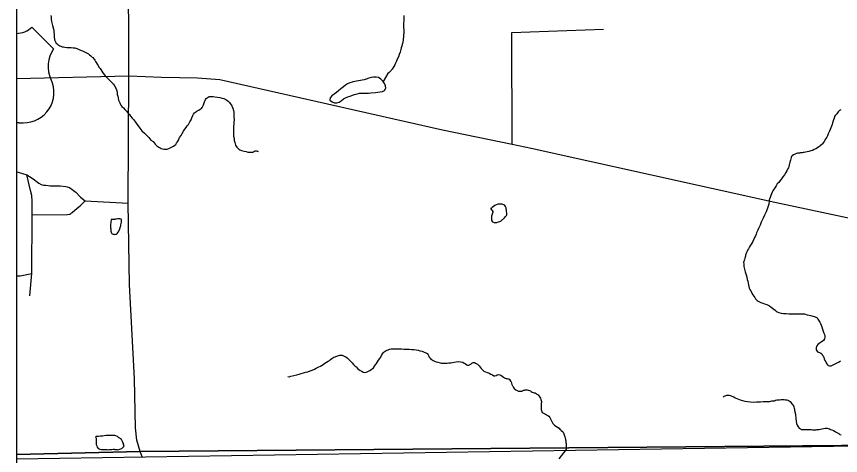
# Model space of a CAD drawing. Extents: x 103424 to 290657, y 38711 to 110967.
# Drawn here: x 103424 to 114482, y 96520 to 102413 of the extents above; entities that cross this region are included whole.
import ezdxf

# ---------------------------------------------------------------- set-up
doc = ezdxf.new("R2010")
doc.units = 0
for name, color, linetype in [('GM_X_City_Street', 7, 'Continuous'), ('GM_X_Corporation', 7, 'Continuous'), ('GM_X_Minor_Lake', 7, 'Continuous'), ('GM_X_Minor_River', 7, 'Continuous'), ('GM_X_State_Route', 7, 'Continuous'), ('GM_X_State_Shield', 7, 'Continuous'), ('GM_X_US_Route', 7, 'Continuous')]:
    doc.layers.add(name, color=color, linetype=linetype)

msp = doc.modelspace()

# ---------------------------------------------------------------- linework, layer by layer
at = {"layer": 'GM_X_City_Street'}
for p, q in [((110071, 102200), (111299, 102244)), ((110075, 100701), (110071, 102200)), ((104346, 99940), (104922, 99908))]:
    msp.add_line(p, q, dxfattribs=at)
for points in [[(103424, 100328), (103447, 100325), (103564, 100286), (103600, 100264), (103648, 100235), (103706, 100189), (103723, 100174), (103756, 100158), (103786, 100151), (103816, 100148), (103849, 100146), (103875, 100142), (103916, 100141), (104009, 100138), (104085, 100132), (104105, 100127), (104133, 100117), (104153, 100104), (104167, 100096), (104190, 100079), (104209, 100065), (104218, 100057), (104281, 99988), (104346, 99940)], [(103602, 98665), (103630, 98964), (103633, 99750), (103633, 99959), (103631, 99985), (103629, 100011), (103611, 100076), (103564, 100286)], [(103633, 99750), (104110, 99756), (104139, 99761), (104153, 99769), (104162, 99776), (104173, 99784), (104240, 99840), (104280, 99872), (104346, 99940)], [(103424, 98933), (103439, 98933), (103475, 98934), (103520, 98941), (103630, 98964)]]:
    msp.add_lwpolyline(points, dxfattribs=at)
at = {"layer": 'GM_X_Corporation'}
for points in [[(119699, 110967), (103424, 110967), (103424, 96535), (105082, 96575), (115542, 96665), (117026, 96688), (119664, 96690), (119706, 99064), (119710, 99446), (119721, 106006), (119720, 106323), (119717, 106543)], [(103424, 96535), (103424, 38711), (175680, 38711), (175680, 110967), (119699, 110967), (119717, 106543), (119720, 106323), (119721, 106006), (119710, 99446), (119706, 99064), (119664, 96690), (117026, 96688), (115542, 96665), (105082, 96575)], [(119675, 110967), (103424, 110967), (103424, 96476), (115542, 96665), (117026, 96688), (119664, 96690), (119682, 104183)], [(119699, 110967), (103424, 110967), (103424, 96535), (105082, 96575), (115542, 96665), (117026, 96688), (119664, 96690), (119706, 99064), (119710, 99446), (119721, 106006), (119720, 106323), (119717, 106543)]]:
    msp.add_lwpolyline(points, close=True, dxfattribs=at)
msp.add_lwpolyline([(119639, 84505), (119642, 85722), (119634, 87733), (119634, 87813), (119634, 87824), (119641, 89532), (119665, 94024), (119664, 96690), (117026, 96688), (115542, 96665), (105082, 96575), (103424, 96535), (103424, 70905)], dxfattribs=at)
at = {"layer": 'GM_X_Minor_Lake'}
for points in [[(107629, 101289), (107661, 101267), (107693, 101255), (107724, 101253), (107752, 101261), (107782, 101282), (107810, 101306), (107840, 101322), (107870, 101334), (107900, 101345), (107932, 101357), (107960, 101367), (107995, 101377), (108025, 101382), (108119, 101382), (108149, 101384), (108178, 101388), (108242, 101393), (108272, 101397), (108304, 101403), (108334, 101407), (108363, 101420), (108380, 101452), (108376, 101484), (108364, 101512), (108346, 101541), (108313, 101573), (108281, 101595), (108249, 101599), (108213, 101598)], [(107939, 101535), (107927, 101530), (107899, 101522), (107867, 101508), (107839, 101492), (107811, 101471), (107775, 101443), (107745, 101414), (107717, 101394), (107687, 101372), (107655, 101349), (107631, 101321), (107629, 101289)], [(108213, 101598), (108182, 101592), (108152, 101584), (108116, 101570), (108088, 101563), (107939, 101535)], [(109971, 99711), (109982, 99723), (109998, 99740), (110002, 99750), (110003, 99764), (110003, 99778), (110001, 99796), (109998, 99812), (109996, 99827), (109994, 99843), (109988, 99863), (109975, 99875), (109965, 99883), (109951, 99891), (109941, 99892), (109928, 99894), (109918, 99894), (109908, 99896), (109894, 99896), (109882, 99892), (109860, 99883), (109844, 99875), (109826, 99862), (109808, 99848), (109798, 99838), (109786, 99834)], [(109786, 99834), (109821, 99790), (109817, 99786), (109811, 99773), (109808, 99759), (109804, 99747), (109800, 99733), (109797, 99694), (109799, 99682), (109803, 99670), (109813, 99658), (109832, 99646), (109842, 99644), (109854, 99647), (109868, 99649), (109880, 99651), (109894, 99657), (109908, 99662), (109926, 99672), (109971, 99711)], [(104693, 99688), (104684, 99615), (104687, 99603), (104687, 99593), (104687, 99577), (104689, 99563), (104690, 99545), (104692, 99531), (104694, 99516), (104698, 99506), (104709, 99494), (104723, 99491), (104733, 99489), (104745, 99487), (104763, 99489), (104775, 99499), (104787, 99516), (104805, 99548), (104817, 99581)], [(104817, 99581), (104820, 99593), (104824, 99603), (104826, 99617), (104830, 99636), (104831, 99650), (104833, 99662), (104831, 99680), (104827, 99694), (104812, 99696), (104798, 99696), (104782, 99695), (104768, 99693), (104754, 99691), (104744, 99689), (104734, 99689), (104724, 99687), (104710, 99686), (104699, 99688), (104693, 99688)], [(104674, 96600), (104678, 96600), (104688, 96600), (104704, 96602), (104722, 96605), (104734, 96603), (104744, 96601), (104756, 96601), (104770, 96599), (104785, 96598), (104795, 96600), (104837, 96616), (104851, 96627), (104863, 96641), (104868, 96655), (104862, 96669), (104858, 96681), (104852, 96694), (104845, 96708), (104837, 96724), (104831, 96734), (104821, 96742), (104810, 96752), (104798, 96759), (104788, 96767), (104778, 96773), (104759, 96783), (104743, 96789), (104731, 96789), (104721, 96789), (104711, 96790), (104699, 96790), (104687, 96788), (104672, 96788), (104660, 96790), (104646, 96790), (104626, 96787), (104602, 96785), (104576, 96780), (104552, 96778), (104525, 96776), (104509, 96775), (104495, 96775), (104485, 96771), (104483, 96771)], [(104483, 96771), (104493, 96751), (104494, 96747), (104492, 96731), (104492, 96721), (104492, 96704), (104493, 96684), (104495, 96666), (104501, 96650), (104507, 96634), (104520, 96614), (104534, 96608), (104544, 96604), (104565, 96600), (104579, 96601), (104593, 96599), (104603, 96599), (104613, 96599), (104623, 96599), (104635, 96599), (104645, 96598), (104674, 96600)]]:
    msp.add_lwpolyline(points, dxfattribs=at)
at = {"layer": 'GM_X_Minor_River'}
for points in [[(103883, 102426), (103888, 102402), (103890, 102376), (103895, 102344), (103899, 102327), (103903, 102309), (103906, 102293), (103910, 102279), (103914, 102267), (103916, 102255), (103921, 102243), (103923, 102229), (103925, 102215), (103927, 102199), (103928, 102178), (103928, 102164), (103928, 102148), (103935, 102102), (103941, 102082), (103950, 102066), (103958, 102052), (103968, 102044), (103979, 102036), (103991, 102030), (104007, 102020), (104019, 102014), (104036, 102008), (104054, 102004), (104074, 102001), (104098, 101997), (104127, 101997), (104157, 101996), (104185, 101992), (104205, 101991), (104222, 101989), (104232, 101985), (104244, 101981), (104254, 101975), (104264, 101969), (104281, 101961), (104297, 101955), (104317, 101948), (104335, 101940), (104356, 101932), (104372, 101922), (104388, 101910), (104405, 101900), (104423, 101887), (104440, 101869), (104450, 101861), (104458, 101851), (104466, 101839), (104475, 101827), (104483, 101811), (104495, 101795), (104508, 101775), (104520, 101757), (104531, 101733), (104545, 101717), (104557, 101701), (104570, 101681), (104582, 101659), (104599, 101635), (104615, 101615), (104632, 101597), (104648, 101581), (104697, 101533), (104716, 101515), (104728, 101503), (104736, 101487), (104747, 101471), (104753, 101457), (104761, 101441), (104770, 101417), (104774, 101391), (104777, 101366), (104783, 101342), (104788, 101318), (104794, 101290), (104801, 101270), (104809, 101254), (104815, 101240), (104824, 101224)], [(108621, 102407), (108622, 102379), (108620, 102354), (108619, 102326), (108617, 102310), (108617, 102294), (108618, 102278), (108618, 102261), (108620, 102239), (108621, 102215), (108621, 102185), (108619, 102171), (108618, 102150), (108616, 102134), (108614, 102114), (108612, 102096), (108609, 102075), (108603, 102049), (108596, 102021), (108586, 101994), (108580, 101970), (108571, 101935), (108559, 101903), (108548, 101872), (108534, 101840), (108522, 101812), (108511, 101785), (108499, 101763), (108465, 101708), (108458, 101697), (108450, 101687), (108438, 101675), (108424, 101663), (108408, 101650), (108346, 101541)], [(108621, 102425), (108621, 102407)], [(104824, 101224), (104838, 101206), (104858, 101188), (104879, 101164), (104900, 101142), (104920, 101120), (104939, 101098), (104955, 101076), (104978, 101050), (104992, 101030), (105007, 101012), (105023, 100994), (105040, 100970), (105058, 100944), (105081, 100912), (105108, 100878), (105141, 100846), (105171, 100815), (105200, 100787), (105227, 100755), (105256, 100735), (105270, 100717), (105284, 100701), (105297, 100687), (105307, 100677), (105319, 100669), (105333, 100659), (105350, 100652), (105366, 100642), (105384, 100636), (105403, 100632), (105427, 100630), (105447, 100633), (105469, 100641), (105531, 100672), (105549, 100685), (105561, 100697), (105571, 100711), (105583, 100730), (105596, 100754), (105612, 100789), (105632, 100815), (105647, 100844), (105665, 100872), (105683, 100899), (105701, 100923), (105716, 100944), (105730, 100962), (105742, 100979), (105752, 101001), (105766, 101027), (105777, 101054), (105791, 101084), (105799, 101101), (105814, 101119), (105828, 101131), (105848, 101146), (105870, 101156), (105890, 101169), (105906, 101177), (105916, 101193), (105926, 101210), (105932, 101226), (105938, 101240), (105943, 101256), (105947, 101269), (105955, 101285), (105961, 101297), (105971, 101311), (105983, 101322), (105995, 101332), (106011, 101338), (106021, 101338), (106037, 101339), (106061, 101337), (106087, 101333), (106122, 101330), (106154, 101324), (106183, 101316), (106205, 101311), (106233, 101297), (106248, 101289), (106266, 101277), (106274, 101267), (106283, 101257), (106291, 101243), (106303, 101229), (106312, 101213), (106320, 101197), (106328, 101183), (106335, 101153), (106339, 101127), (106342, 101097), (106342, 101064), (106343, 101028), (106341, 100993), (106340, 100965), (106338, 100939), (106337, 100913), (106337, 100882), (106338, 100850)], [(114486, 101159), (114470, 101151), (114452, 101132), (114440, 101118), (114430, 101108), (114420, 101095), (114411, 101085), (114403, 101069), (114395, 101049), (114389, 101028), (114383, 101012), (114380, 100998), (114374, 100984), (114370, 100965), (114360, 100939), (114351, 100917), (114341, 100894), (114329, 100866), (114318, 100837), (114308, 100813), (114296, 100793), (114286, 100776), (114261, 100733), (114251, 100715), (114239, 100703), (114229, 100693), (114215, 100680), (114205, 100672), (114191, 100662), (114173, 100651), (114151, 100637), (114127, 100626), (114105, 100616), (114083, 100610), (114057, 100603), (114035, 100597), (114013, 100592), (113993, 100588), (113979, 100586), (113965, 100584), (113953, 100581), (113942, 100581), (113932, 100579), (113916, 100579), (113904, 100577), (113890, 100572), (113874, 100566), (113860, 100560), (113850, 100556)], [(106338, 100850), (106338, 100808), (106343, 100775), (106347, 100747), (106354, 100723), (106358, 100703), (106365, 100685), (106371, 100671), (106379, 100657), (106392, 100645), (106406, 100633), (106422, 100623), (106442, 100615), (106479, 100606), (106505, 100600), (106528, 100594), (106550, 100590), (106566, 100591), (106582, 100591), (106596, 100593), (106610, 100599), (106626, 100608), (106638, 100610), (106655, 100604), (106669, 100602), (106655, 100604), (106669, 100602)], [(113850, 100556), (113834, 100543), (113826, 100533), (113818, 100521), (113813, 100501), (113809, 100484), (113807, 100470), (113803, 100456), (113799, 100438), (113794, 100420), (113788, 100399), (113782, 100381), (113772, 100365), (113763, 100342), (113747, 100318), (113729, 100289), (113709, 100263), (113690, 100234), (113670, 100212), (113652, 100185), (113632, 100165), (113619, 100142), (113583, 100087), (113573, 100071), (113566, 100053), (113556, 100032), (113546, 100010), (113536, 99985), (113527, 99963), (113523, 99953), (113523, 99937), (113520, 99894), (113502, 99839), (113483, 99791), (113462, 99746), (113442, 99707), (113428, 99679), (113417, 99650), (113405, 99610), (113392, 99585), (113382, 99565), (113374, 99545), (113364, 99526), (113356, 99510), (113349, 99492), (113339, 99467), (113327, 99445), (113318, 99422), (113306, 99394), (113290, 99370), (113274, 99343), (113261, 99319), (113247, 99294), (113235, 99276), (113227, 99262), (113221, 99247), (113216, 99233), (113212, 99221), (113208, 99209), (113206, 99197), (113202, 99182), (113199, 99170), (113191, 99152), (113189, 99140), (113185, 99126), (113181, 99109), (113182, 99093), (113182, 99073), (113184, 99055), (113204, 98984), (113214, 98944), (113223, 98914), (113231, 98884), (113236, 98860), (113242, 98835), (113247, 98809), (113251, 98787), (113258, 98765), (113266, 98747), (113276, 98729), (113289, 98707), (113304, 98677), (113320, 98659), (113330, 98641), (113343, 98625), (113353, 98611), (113363, 98599), (113376, 98591), (113394, 98583), (113412, 98575), (113437, 98567), (113463, 98558), (113493, 98546), (113530, 98528), (113552, 98513), (113571, 98499), (113587, 98483), (113604, 98469), (113618, 98457), (113632, 98447), (113653, 98439)], [(113653, 98439), (113683, 98432), (113717, 98428), (113754, 98425), (113790, 98423), (113837, 98422), (113871, 98422), (113901, 98423), (113929, 98423), (113952, 98423), (113972, 98422), (113988, 98420), (113998, 98420), (114020, 98412), (114035, 98410), (114059, 98405), (114079, 98399), (114097, 98393), (114140, 98382), (114152, 98376), (114167, 98368), (114177, 98348), (114185, 98336), (114204, 98310), (114214, 98292), (114223, 98270), (114231, 98246), (114240, 98217), (114248, 98189), (114257, 98163), (114265, 98145), (114269, 98123), (114270, 98105), (114268, 98084), (114252, 98062), (114222, 98041), (114196, 98023), (114178, 98010), (114165, 97992), (114161, 97980), (114157, 97968), (114155, 97954), (114157, 97937), (114164, 97923), (114174, 97913), (114188, 97908), (114200, 97904), (114219, 97892), (114229, 97884), (114237, 97872), (114248, 97860), (114258, 97836), (114264, 97816), (114273, 97796), (114283, 97776), (114294, 97755), (114306, 97739), (114318, 97730), (114335, 97724), (114355, 97722), (114435, 97766), (114465, 97778), (114483, 97789)], [(107066, 97579), (107084, 97577), (107104, 97586), (107146, 97596), (107184, 97605), (107217, 97613), (107245, 97622), (107275, 97628), (107303, 97637), (107333, 97645), (107363, 97656), (107393, 97667), (107421, 97679), (107447, 97692), (107483, 97708), (107505, 97721), (107525, 97733), (107545, 97746), (107563, 97758), (107583, 97772), (107605, 97785), (107625, 97797), (107639, 97808), (107655, 97820), (107671, 97830), (107683, 97841), (107699, 97845), (107711, 97851), (107723, 97855), (107737, 97860), (107749, 97864), (107761, 97866), (107774, 97868), (107792, 97866), (107802, 97863), (107814, 97859), (107832, 97851), (107845, 97843), (107861, 97831), (107877, 97815), (107929, 97763), (107947, 97741), (107964, 97725), (107978, 97716), (107988, 97706), (107999, 97690), (108019, 97676), (108035, 97662), (108056, 97650), (108078, 97638), (108098, 97636), (108114, 97639), (108128, 97645), (108147, 97651), (108165, 97662), (108183, 97674), (108198, 97684), (108216, 97699), (108228, 97717), (108242, 97738), (108256, 97756), (108270, 97776), (108283, 97801), (108299, 97821), (108311, 97842), (108323, 97864), (108337, 97885), (108350, 97901), (108360, 97911), (108372, 97919), (108384, 97930), (108398, 97936), (108412, 97940), (108430, 97947), (108450, 97951), (108471, 97953), (108489, 97953), (108507, 97952), (108529, 97950), (108551, 97952), (108590, 97953), (108620, 97949), (108656, 97948), (108693, 97946), (108727, 97943), (108757, 97941), (108786, 97938), (108812, 97932), (108838, 97926), (108867, 97919), (108934, 97887), (108946, 97873), (108955, 97855), (108963, 97841), (108973, 97827), (108986, 97815), (109000, 97805), (109016, 97795), (109035, 97786), (109057, 97778), (109079, 97772)], [(109079, 97772), (109108, 97764), (109126, 97761), (109144, 97759), (109166, 97759), (109184, 97760), (109205, 97760), (109227, 97762), (109251, 97765), (109273, 97767), (109297, 97773), (109325, 97778), (109354, 97780), (109388, 97779), (109412, 97771), (109433, 97761), (109451, 97749), (109465, 97739), (109476, 97733), (109486, 97732), (109496, 97734), (109510, 97740), (109520, 97746), (109536, 97759), (109554, 97767), (109568, 97767), (109582, 97761), (109594, 97755), (109609, 97746), (109621, 97736), (109633, 97722), (109644, 97704), (109658, 97690), (109668, 97678), (109681, 97664), (109695, 97650), (109742, 97636), (109758, 97631), (109768, 97623), (109788, 97611), (109811, 97601), (109829, 97591), (109843, 97589), (109861, 97594), (109875, 97604), (109889, 97606), (109908, 97604), (109924, 97597), (109940, 97587), (109959, 97571), (109971, 97561), (109981, 97557), (109993, 97555), (110003, 97553), (110017, 97551), (110030, 97548), (110040, 97540), (110054, 97520), (110061, 97508), (110065, 97489), (110073, 97471), (110080, 97455), (110088, 97445), (110092, 97435), (110102, 97419), (110123, 97403), (110141, 97394), (110162, 97384), (110206, 97384), (110216, 97389), (110228, 97395), (110240, 97399), (110252, 97403), (110264, 97403), (110276, 97402), (110291, 97398), (110307, 97394), (110321, 97386), (110331, 97378), (110345, 97372), (110358, 97366), (110370, 97363), (110382, 97359), (110396, 97353), (110408, 97345), (110423, 97333), (110435, 97319), (110447, 97305), (110456, 97289), (110460, 97273), (110466, 97259), (110467, 97247), (110467, 97231), (110465, 97216), (110463, 97196), (110464, 97178), (110464, 97164), (110464, 97152), (110466, 97138), (110469, 97122), (110473, 97111)], [(112905, 97305), (112912, 97309), (112922, 97315), (112932, 97321), (112944, 97326), (112958, 97328), (112972, 97330), (112989, 97330), (113005, 97326), (113023, 97317), (113049, 97307), (113070, 97295), (113092, 97285), (113113, 97275), (113137, 97268), (113165, 97258), (113198, 97250), (113234, 97245), (113271, 97241), (113311, 97238), (113353, 97239), (113406, 97241), (113442, 97244), (113478, 97244), (113509, 97245), (113535, 97247), (113559, 97252), (113581, 97254), (113597, 97256), (113611, 97261), (113628, 97265), (113646, 97267), (113662, 97267), (113686, 97270), (113706, 97270), (113726, 97270), (113745, 97269), (113761, 97265), (113775, 97261), (113791, 97253), (113806, 97243), (113818, 97229), (113830, 97215), (113841, 97201), (113849, 97185), (113855, 97171), (113859, 97157), (113862, 97141), (113866, 97125), (113877, 97074), (113879, 97054), (113882, 97034), (113882, 97012), (113885, 96980), (113893, 96951), (113902, 96925), (113914, 96903), (113928, 96887), (113943, 96877), (113955, 96871), (113967, 96870), (113985, 96868), (114007, 96870), (114032, 96871), (114054, 96871), (114076, 96871), (114088, 96871), (114104, 96866), (114115, 96866), (114127, 96864), (114141, 96864), (114155, 96864), (114169, 96867), (114193, 96869), (114213, 96875), (114233, 96880), (114253, 96884), (114274, 96886), (114290, 96886), (114302, 96887), (114316, 96883), (114332, 96877), (114349, 96871), (114367, 96863), (114389, 96854), (114408, 96844), (114424, 96834), (114440, 96824), (114457, 96814), (114473, 96804), (114491, 96796)], [(110473, 97111), (110479, 97099), (110495, 97086), (110506, 97082), (110522, 97076), (110538, 97068), (110554, 97058), (110569, 97046), (110581, 97030), (110592, 97012), (110604, 96986), (110613, 96966), (110621, 96948), (110633, 96936), (110645, 96926), (110676, 96906), (110686, 96900), (110705, 96887), (110715, 96875), (110727, 96865), (110735, 96855), (110750, 96841), (110760, 96831), (110768, 96813), (110773, 96799), (110779, 96785), (110783, 96770), (110788, 96752), (110792, 96742), (110792, 96730), (110794, 96718), (110794, 96708), (110797, 96696), (110801, 96680), (110798, 96597)], [(110794, 96597), (110700, 96477)]]:
    msp.add_lwpolyline(points, dxfattribs=at)
at = {"layer": 'GM_X_State_Route'}
msp.add_line((105112, 96504), (105083, 96572), dxfattribs=at)
msp.add_line((105112, 96504), (105083, 96572), dxfattribs=at)
for points in [[(105083, 96572), (105040, 96725), (105021, 96890), (105008, 97551), (104940, 98815), (104922, 99908), (104932, 101615), (104927, 103283), (104908, 104138), (104950, 104745), (104984, 105149), (105101, 106448), (105200, 107452), (105204, 107684), (105171, 107822), (104648, 109085), (104572, 109272), (104320, 109887), (103878, 110967)], [(105083, 96572), (105040, 96725), (105021, 96890), (105008, 97551), (104940, 98815), (104922, 99908), (104932, 101615)]]:
    msp.add_lwpolyline(points, dxfattribs=at)
at = {"layer": 'GM_X_State_Shield'}
for p, q in [((103424, 102187), (103424, 100985)), ((103922, 101979), (103630, 102271)), ((103455, 100987), (103513, 100987))]:
    msp.add_line(p, q, dxfattribs=at)
for centre, radius, start, end in [((103426, 102479), 292, 269.629, 314.427), ((104256, 101744), 409, 144.9991, 205.4529), ((103518, 101395), 409, 269.3617, 25.1681), ((103455, 100695), 292, 90, 96.1122)]:
    msp.add_arc(centre, radius, start, end, dxfattribs=at)
at = {"layer": 'GM_X_US_Route'}
msp.add_line((103424, 101582), (104932, 101615), dxfattribs=at)
for points in [[(104932, 101615), (105368, 101597), (105855, 101588), (106153, 101567), (107083, 101358), (109141, 100890), (110075, 100701), (110332, 100644)], [(104932, 101615), (105368, 101597), (105855, 101588), (106153, 101567), (107083, 101358), (109141, 100890), (110075, 100701), (110332, 100644)], [(110332, 100644), (113601, 99922), (114713, 99684)], [(110332, 100644), (113601, 99922), (114713, 99684)]]:
    msp.add_lwpolyline(points, dxfattribs=at)

doc.saveas('drawing.dxf')
